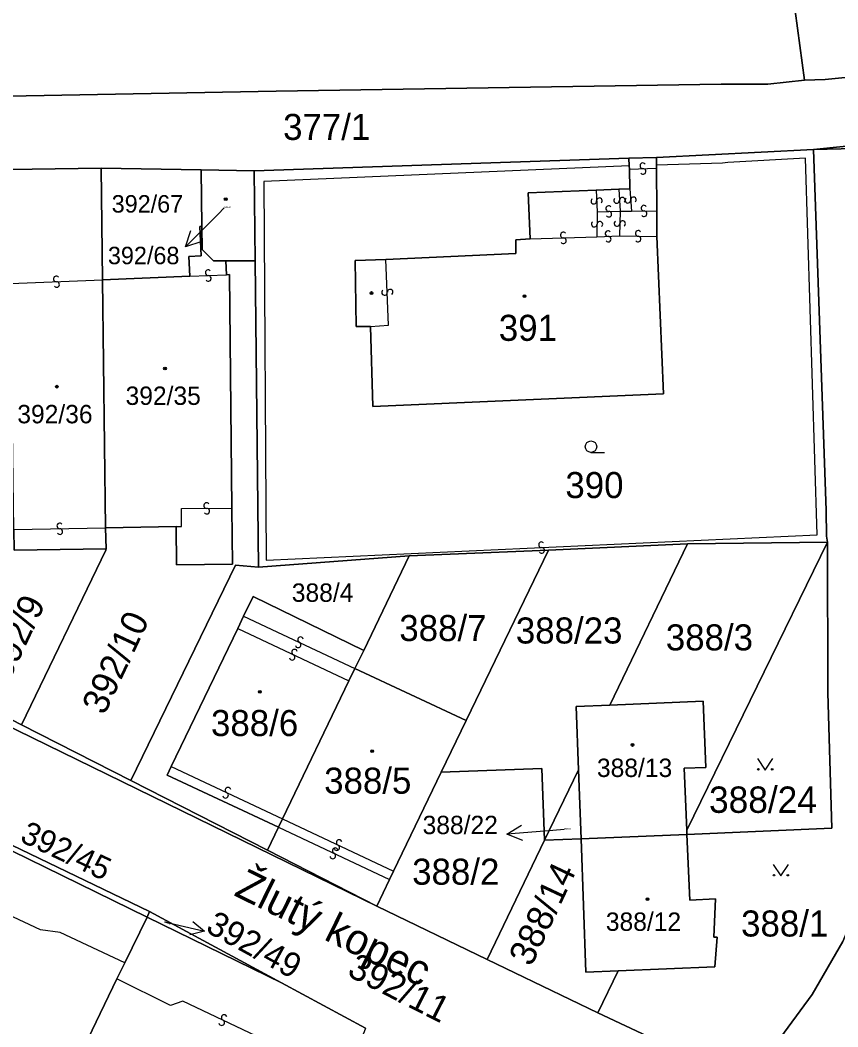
# Model space of a CAD drawing. Extents: x -600309 to -598967, y -1161267 to -1160292.
# Drawn here: x -599873.6 to -599820.3, y -1160686.8 to -1160621.1 of the extents above; entities that cross this region are included whole.
import ezdxf

# ---------------------------------------------------------------- set-up
doc = ezdxf.new("R2010")
doc.units = 0
for name, color, linetype in [('Level 1', 7, 'Continuous'), ('Level 11', 7, 'Continuous'), ('Level 13', 7, 'Continuous'), ('Level 3', 7, 'Continuous'), ('Level 4', 7, 'Continuous'), ('Level 5', 7, 'Continuous'), ('Level 57', 7, 'Continuous'), ('Level 60', 7, 'Continuous')]:
    doc.layers.add(name, color=color, linetype=linetype)

msp = doc.modelspace()

# ---------------------------------------------------------------- linework, layer by layer
at = {"layer": 'Level 1'}
for points in [[(-599756.08, -1160616.21), (-599758.31, -1160616.61), (-599802.91, -1160623.13), (-599821.1, -1160624.93), (-599822.46, -1160624.97), (-599824.85, -1160625.23), (-599827.9, -1160625.24), (-599856.9, -1160625.7), (-599897.68, -1160626.45)], [(-599756.08, -1160616.21), (-599758.31, -1160616.61), (-599802.91, -1160623.13), (-599821.1, -1160624.93), (-599822.46, -1160624.97)], [(-599822.46, -1160624.97), (-599823.51, -1160617.04)], [(-599822.46, -1160624.97), (-599824.85, -1160625.23), (-599827.9, -1160625.24), (-599856.9, -1160625.7), (-599897.68, -1160626.45), (-599908.66, -1160626.66), (-599911.59, -1160626.72), (-599913.75, -1160626.78), (-599917.47, -1160626.86), (-599931.02, -1160627.04), (-599938.13, -1160627.17), (-599938.52, -1160627.22), (-599945.69, -1160627.27), (-599947.92, -1160619.35)], [(-599786.97, -1160625.63), (-599790.36, -1160626.06), (-599802.31, -1160627.53), (-599821.86, -1160629.51)], [(-599832.1, -1160630.02), (-599821.86, -1160629.51)], [(-599821.86, -1160629.51), (-599815.58, -1160629.35), (-599804.26, -1160631.19), (-599801.28, -1160631.35), (-599798.3, -1160631.21), (-599797.68, -1160634.14), (-599801.75, -1160635.69), (-599805.53, -1160637.83), (-599809.07, -1160640.38), (-599812.31, -1160643.29), (-599815.14, -1160646.61), (-599817.45, -1160650.31), (-599818.45, -1160652.61), (-599819.04, -1160655.05), (-599819.17, -1160659.59), (-599818.68, -1160676.44), (-599818.99, -1160678.9), (-599819.95, -1160681.18), (-599821.96, -1160684.64), (-599824.31, -1160687.84), (-599825.67, -1160689.11), (-599827.4, -1160689.83), (-599829.25, -1160689.99), (-599831.07, -1160689.61)], [(-599820.95, -1160655.13), (-599821.02, -1160654.74), (-599821.04, -1160653.06), (-599821.86, -1160629.51)], [(-599833.91, -1160630.06), (-599858.34, -1160630.9)], [(-599832.1, -1160630.02), (-599833.91, -1160630.06)], [(-599833.91, -1160630.06), (-599833.9, -1160630.57)], [(-599832.11, -1160630.52), (-599832.1, -1160630.02)], [(-599868.33, -1160630.72), (-599874.33, -1160630.8)], [(-599868.33, -1160630.72), (-599868.24, -1160638.01)], [(-599861.8, -1160630.84), (-599868.33, -1160630.72)], [(-599861.8, -1160630.84), (-599861.76, -1160634.51)], [(-599858.34, -1160630.9), (-599861.8, -1160630.84)], [(-599858.28, -1160636.76), (-599858.34, -1160630.9)], [(-599833.9, -1160630.57), (-599833.87, -1160630.78)], [(-599833.87, -1160630.78), (-599833.84, -1160632.07)], [(-599832.11, -1160630.72), (-599832.11, -1160630.52)], [(-599832.09, -1160633.5), (-599832.11, -1160630.72)], [(-599836.05, -1160632.16), (-599840.47, -1160632.33), (-599840.35, -1160635.34)], [(-599834.57, -1160632.1), (-599836.05, -1160632.16)], [(-599833.84, -1160632.07), (-599834.57, -1160632.1)], [(-599832.08, -1160635.17), (-599832.09, -1160633.5)], [(-599861.76, -1160634.51), (-599861.88, -1160634.52), (-599861.8, -1160636.44), (-599862.6, -1160636.48), (-599862.54, -1160637.77)], [(-599861.76, -1160634.51), (-599861.74, -1160636.02), (-599861, -1160636.77), (-599860.19, -1160636.77)], [(-599850.76, -1160641.05), (-599850.6, -1160646.27), (-599831.65, -1160645.45), (-599832.08, -1160635.17)], [(-599840.35, -1160635.34), (-599841.29, -1160635.39), (-599841.29, -1160636.28), (-599849.75, -1160636.68)], [(-599860.19, -1160636.77), (-599858.28, -1160636.76)], [(-599860.19, -1160636.77), (-599860.15, -1160637.68)], [(-599858.07, -1160656.75), (-599858.28, -1160636.76)], [(-599849.75, -1160636.68), (-599851.76, -1160636.74), (-599851.7, -1160641.05), (-599850.76, -1160641.05)], [(-599868.24, -1160638.01), (-599862.54, -1160637.77)], [(-599868.24, -1160638.01), (-599868.03, -1160654.19)], [(-599859.79, -1160652.91), (-599859.95, -1160637.67), (-599860.15, -1160637.68)], [(-599859.79, -1160652.91), (-599859.75, -1160656.56), (-599863.4, -1160656.6), (-599863.43, -1160654.1)], [(-599874.02, -1160654.3), (-599874, -1160655.65), (-599868, -1160655.57)], [(-599868.03, -1160654.19), (-599863.43, -1160654.1)], [(-599868, -1160655.57), (-599868.03, -1160654.19)], [(-599839.16, -1160655.64), (-599830.09, -1160655.24)], [(-599830.09, -1160655.24), (-599835.16, -1160665.76)], [(-599820.95, -1160655.13), (-599830.13, -1160673.93)], [(-599830.12, -1160674.2), (-599820.67, -1160673.78), (-599820.93, -1160664.95), (-599820.95, -1160655.13)], [(-599830.09, -1160655.24), (-599820.95, -1160655.13)], [(-599873.51, -1160667.04), (-599868.01, -1160655.64), (-599868, -1160655.57)], [(-599858.07, -1160656.75), (-599848.23, -1160656.02)], [(-599848.23, -1160656.02), (-599851.2, -1160662.19)], [(-599848.23, -1160656.02), (-599839.16, -1160655.64)], [(-599839.16, -1160655.64), (-599844.52, -1160666.77)], [(-599858.07, -1160656.75), (-599859.57, -1160656.63), (-599866.38, -1160670.68)], [(-599859.03, -1160659.95), (-599858.42, -1160658.68), (-599851.2, -1160662.19)], [(-599859.42, -1160660.76), (-599859.03, -1160659.95)], [(-599888.48, -1160660.23), (-599850.35, -1160678.87)], [(-599863.76, -1160669.77), (-599859.42, -1160660.76)], [(-599851.77, -1160663.36), (-599851.2, -1160662.19)], [(-599852.16, -1160664.18), (-599851.77, -1160663.36)], [(-599851.77, -1160663.36), (-599844.52, -1160666.77)], [(-599873.51, -1160667.04), (-599878.84, -1160664.31)], [(-599852.16, -1160664.18), (-599856.5, -1160673.19)], [(-599835.16, -1160665.76), (-599837.35, -1160665.85), (-599837.2, -1160669.99)], [(-599835.16, -1160665.76), (-599829.07, -1160665.5), (-599828.88, -1160669.82), (-599830.31, -1160669.88), (-599830.13, -1160673.93)], [(-599866.38, -1160670.68), (-599873.51, -1160667.04)], [(-599844.52, -1160666.77), (-599846.14, -1160670.14)], [(-599863.76, -1160669.77), (-599864.02, -1160670.32), (-599856.76, -1160673.73)], [(-599846.14, -1160670.14), (-599849.25, -1160676.59)], [(-599839.41, -1160674.58), (-599839.58, -1160669.9), (-599846.14, -1160670.14)], [(-599839.41, -1160674.58), (-599837.2, -1160669.99)], [(-599837.03, -1160674.49), (-599837.2, -1160669.99)], [(-599857.48, -1160675.23), (-599866.38, -1160670.68)], [(-599865.16, -1160679.23), (-599879.58, -1160672.28)], [(-599879.71, -1160672.56), (-599865.33, -1160679.59)], [(-599857.48, -1160675.23), (-599856.76, -1160673.73)], [(-599856.5, -1160673.19), (-599856.76, -1160673.73)], [(-599837.03, -1160674.49), (-599830.12, -1160674.2)], [(-599830.12, -1160674.2), (-599829.93, -1160678.48), (-599828.26, -1160678.4), (-599828.37, -1160680.91), (-599828.15, -1160680.9), (-599828.3, -1160682.84), (-599834.6, -1160683.09)], [(-599830.12, -1160674.2), (-599830.13, -1160673.93)], [(-599843.15, -1160682.35), (-599839.41, -1160674.58)], [(-599837.03, -1160674.49), (-599839.41, -1160674.58)], [(-599834.6, -1160683.09), (-599836.71, -1160683.18), (-599837.03, -1160674.49)], [(-599850.35, -1160678.87), (-599857.48, -1160675.23)], [(-599849.25, -1160676.59), (-599849.51, -1160677.13)], [(-599850.35, -1160678.87), (-599849.51, -1160677.13)], [(-599850.35, -1160678.87), (-599843.15, -1160682.35)], [(-599866.77, -1160682.57), (-599865.33, -1160679.59)], [(-599865.16, -1160679.23), (-599865.33, -1160679.59)], [(-599865.33, -1160679.59), (-599856.56, -1160683.88)], [(-599865.16, -1160679.23), (-599856.56, -1160683.88)], [(-599867.31, -1160683.63), (-599866.77, -1160682.57)], [(-599843.15, -1160682.35), (-599835.94, -1160685.83)], [(-599835.94, -1160685.83), (-599834.6, -1160683.09)], [(-599873.24, -1160695.98), (-599867.31, -1160683.63)], [(-599851.08, -1160686.85), (-599856.56, -1160683.88)], [(-599831.07, -1160689.61), (-599830.51, -1160688.38), (-599835.94, -1160685.83)]]:
    msp.add_lwpolyline(points, dxfattribs=at)
at = {"layer": 'Level 13'}
for centre, start, end in [((-599832.995, -1160630.566), 39.32524, 271.42324), ((-599832.985, -1160630.934), 219.11079, 91.70079), ((-599836.194, -1160632.87), 130.42877, 3.01877), ((-599835.826, -1160632.851), 310.64322, 182.74122), ((-599834.704, -1160632.832), 131.15846, 3.74846), ((-599834.336, -1160632.809), 311.37292, 183.47092), ((-599833.974, -1160632.812), 131.10346, 3.69346), ((-599833.606, -1160632.789), 311.31792, 183.41592), ((-599835.222, -1160633.356), 38.5185, 270.61649), ((-599835.217, -1160633.724), 218.30404, 90.89404), ((-599832.921, -1160633.326), 38.06719, 270.16519), ((-599832.919, -1160633.694), 217.85274, 90.44274), ((-599836.164, -1160634.376), 126.1103, 358.7003), ((-599835.796, -1160634.385), 306.32476, 178.42275), ((-599834.684, -1160634.332), 125.02402, 357.61402), ((-599834.316, -1160634.349), 305.23848, 177.33647), ((-599838.184, -1160635.086), 39.2161, 271.3141), ((-599835.266, -1160634.986), 39.71004, 271.80804), ((-599833.296, -1160634.976), 36.67119, 268.76918), ((-599838.175, -1160635.454), 219.00164, 91.59164), ((-599835.253, -1160635.354), 219.49558, 92.08558), ((-599833.303, -1160635.344), 216.45673, 89.04673), ((-599861.345, -1160637.546), 39.5293, 271.62729), ((-599871.246, -1160637.946), 39.66716, 271.76516), ((-599871.233, -1160638.314), 219.45271, 92.04271), ((-599861.334, -1160637.914), 219.31484, 91.90484), ((-599849.844, -1160638.826), 129.64201, 1.74001), ((-599849.476, -1160638.814), 309.42755, 182.01755), ((-599861.44, -1160652.736), 37.89359, 269.99159), ((-599861.439, -1160653.104), 217.67913, 90.26913), ((-599871.022, -1160654.066), 38.42479, 270.52279), ((-599871.017, -1160654.434), 218.21034, 90.80034), ((-599839.607, -1160655.296), 40.00206, 272.10006), ((-599839.592, -1160655.664), 219.7876, 92.3776), ((-599855.479, -1160661.826), 191.99898, 64.58898), ((-599855.32, -1160661.494), 12.21343, 244.31143), ((-599855.869, -1160662.636), 191.93436, 64.52436), ((-599855.71, -1160662.304), 12.14881, 244.24681), ((-599860.05, -1160671.314), 12.14881, 244.24681), ((-599860.209, -1160671.646), 191.93436, 64.52436), ((-599853.06, -1160675.264), 12.24778, 244.34577), ((-599852.959, -1160675.056), 192.03332, 64.62332), ((-599852.8, -1160674.724), 12.24778, 244.34577), ((-599853.219, -1160675.596), 192.03332, 64.62332), ((-599860.3, -1160686.144), 11.70347, 244.29347), ((-599860.461, -1160686.476), 191.91793, 64.01593)]:
    msp.add_arc(centre, 0.184, start, end, dxfattribs=at)
at = {"layer": 'Level 3'}
for points in [[(-599833.9, -1160630.57), (-599857.72, -1160631.59), (-599857.56, -1160656.3), (-599821.63, -1160654.65), (-599822.38, -1160630.06), (-599827.46, -1160630.35), (-599827.8, -1160630.39), (-599832.11, -1160630.52)], [(-599833.87, -1160630.78), (-599832.11, -1160630.72)], [(-599836.05, -1160632.16), (-599835.97, -1160633.56)], [(-599834.57, -1160632.1), (-599834.47, -1160633.53)], [(-599833.84, -1160632.07), (-599833.74, -1160633.52)], [(-599835.97, -1160633.56), (-599836, -1160635.2)], [(-599835.97, -1160633.56), (-599834.47, -1160633.53)], [(-599834.47, -1160633.53), (-599834.53, -1160635.14)], [(-599834.47, -1160633.53), (-599833.74, -1160633.52)], [(-599833.74, -1160633.52), (-599832.09, -1160633.5)], [(-599840.35, -1160635.34), (-599836, -1160635.2)], [(-599836, -1160635.2), (-599834.53, -1160635.14)], [(-599834.53, -1160635.14), (-599832.08, -1160635.17)], [(-599850.76, -1160641.05), (-599849.58, -1160640.97), (-599849.75, -1160636.68)], [(-599874.23, -1160638.25), (-599868.24, -1160638.01)], [(-599862.54, -1160637.77), (-599860.15, -1160637.68)], [(-599863.43, -1160654.1), (-599863.08, -1160654.1), (-599863.09, -1160652.94), (-599859.79, -1160652.91)], [(-599874.02, -1160654.3), (-599868.03, -1160654.19)], [(-599859.03, -1160659.95), (-599851.77, -1160663.36)], [(-599859.42, -1160660.76), (-599852.16, -1160664.18)], [(-599863.76, -1160669.77), (-599856.5, -1160673.19)], [(-599856.76, -1160673.73), (-599849.51, -1160677.13)], [(-599856.5, -1160673.19), (-599849.25, -1160676.59)], [(-599866.77, -1160682.57), (-599871, -1160680.59), (-599872.28, -1160680.42), (-599877.62, -1160677.92), (-599878.08, -1160678.21), (-599881.63, -1160676.54)], [(-599852.51, -1160689.81), (-599856.7, -1160687.73), (-599857.78, -1160687.55), (-599862.99, -1160685.07), (-599863.79, -1160685.37), (-599867.31, -1160683.63)]]:
    msp.add_lwpolyline(points, dxfattribs=at)
at = {"layer": 'Level 5'}
msp.add_line((-599836.38, -1160649.27), (-599835.505, -1160649.27), dxfattribs=at)
for points in [[(-599825.511, -1160669.25), (-599825.01, -1160670), (-599824.51, -1160669.25)], [(-599824.491, -1160676.16), (-599823.99, -1160676.91), (-599823.49, -1160676.16)]]:
    msp.add_lwpolyline(points, dxfattribs=at)
for centre, radius in [((-599860.2, -1160632.75), 0.09), ((-599860.2, -1160632.75), 0.0521), ((-599850.69, -1160638.87), 0.09), ((-599850.69, -1160638.87), 0.0521), ((-599840.71, -1160639.07), 0.09), ((-599840.71, -1160639.07), 0.0521), ((-599864.16, -1160643.79), 0.09), ((-599864.16, -1160643.79), 0.0521), ((-599871.22, -1160644.98), 0.09), ((-599871.22, -1160644.98), 0.0521), ((-599836.38, -1160648.895), 0.375), ((-599857.97, -1160664.89), 0.09), ((-599857.97, -1160664.89), 0.0521), ((-599833.67, -1160668.36), 0.09), ((-599833.67, -1160668.36), 0.0521), ((-599850.65, -1160668.76), 0.09), ((-599850.65, -1160668.76), 0.0521), ((-599825.46, -1160669.95), 0.05), ((-599824.561, -1160669.95), 0.05), ((-599824.44, -1160676.86), 0.05), ((-599823.541, -1160676.86), 0.05), ((-599832.7, -1160678.43), 0.09), ((-599832.7, -1160678.43), 0.0521)]:
    msp.add_circle(centre, radius, dxfattribs=at)
at = {"layer": 'Level 57'}
for p, q in [((-599860.29, -1160633.32), (-599860.698, -1160633.728)), ((-599860.698, -1160633.728), (-599862.819, -1160635.85)), ((-599838.87, -1160673.94), (-599841.86, -1160674.18)), ((-599838.12, -1160673.88), (-599838.87, -1160673.94)), ((-599864.19, -1160679.91), (-599861.58, -1160680.51))]:
    msp.add_line(p, q, dxfattribs=at)
for points in [[(-599861.758, -1160635.496), (-599862.819, -1160635.85), (-599862.465, -1160634.789)], [(-599840.824, -1160674.598), (-599841.86, -1160674.18), (-599840.904, -1160673.602)], [(-599862.35, -1160679.875), (-599861.58, -1160680.51), (-599862.55, -1160680.745)]]:
    msp.add_lwpolyline(points, dxfattribs=at)
at = {"layer": 'Level 60'}
for points in [[(-599897.68, -1160626.45), (-599856.9, -1160625.7), (-599827.9, -1160625.24), (-599824.85, -1160625.23), (-599822.46, -1160624.97), (-599821.1, -1160624.93), (-599802.91, -1160623.13), (-599758.31, -1160616.61)], [(-599758.31, -1160616.61), (-599802.91, -1160623.13), (-599821.1, -1160624.93), (-599822.46, -1160624.97), (-599823.51, -1160617.04)], [(-599823.51, -1160617.04), (-599822.46, -1160624.97), (-599824.85, -1160625.23), (-599827.9, -1160625.24), (-599856.9, -1160625.7), (-599897.68, -1160626.45), (-599908.66, -1160626.66), (-599911.59, -1160626.72), (-599913.75, -1160626.78), (-599917.47, -1160626.86), (-599931.02, -1160627.04), (-599938.13, -1160627.17), (-599938.52, -1160627.22), (-599945.69, -1160627.27), (-599947.92, -1160619.35)], [(-599781.84, -1160620.81), (-599784.43, -1160622.11), (-599788.14, -1160624.77), (-599786.97, -1160625.63), (-599790.36, -1160626.06), (-599802.31, -1160627.53), (-599821.86, -1160629.51), (-599832.1, -1160630.02), (-599833.91, -1160630.06), (-599858.34, -1160630.9), (-599861.8, -1160630.84), (-599868.33, -1160630.72), (-599874.33, -1160630.8)], [(-599801.75, -1160635.69), (-599797.68, -1160634.14), (-599798.3, -1160631.21), (-599801.28, -1160631.35), (-599804.26, -1160631.19), (-599815.58, -1160629.35), (-599821.86, -1160629.51), (-599802.31, -1160627.53)], [(-599830.51, -1160688.38), (-599835.94, -1160685.83), (-599834.6, -1160683.09), (-599828.3, -1160682.84), (-599828.15, -1160680.9), (-599828.37, -1160680.91), (-599828.26, -1160678.4), (-599829.93, -1160678.48), (-599830.12, -1160674.2), (-599820.67, -1160673.78), (-599820.93, -1160664.95), (-599820.95, -1160655.13), (-599821.02, -1160654.74), (-599821.04, -1160653.06), (-599821.86, -1160629.51), (-599815.58, -1160629.35)], [(-599824.31, -1160687.84), (-599821.96, -1160684.64), (-599819.95, -1160681.18), (-599818.99, -1160678.9), (-599818.68, -1160676.44), (-599819.17, -1160659.59), (-599819.04, -1160655.05), (-599818.45, -1160652.61), (-599817.45, -1160650.31), (-599815.14, -1160646.61), (-599812.31, -1160643.29), (-599809.07, -1160640.38), (-599805.53, -1160637.83), (-599801.75, -1160635.69)], [(-599888.48, -1160660.23), (-599850.35, -1160678.87), (-599843.15, -1160682.35), (-599835.94, -1160685.83), (-599830.51, -1160688.38)], [(-599851.08, -1160686.85), (-599856.56, -1160683.88), (-599865.16, -1160679.23), (-599879.58, -1160672.28)], [(-599819.95, -1160681.18), (-599821.96, -1160684.64), (-599824.31, -1160687.84)]]:
    msp.add_lwpolyline(points, dxfattribs=at)
for points in [[(-599858.34, -1160630.9), (-599833.91, -1160630.06), (-599833.9, -1160630.57), (-599833.87, -1160630.78), (-599833.84, -1160632.07), (-599834.57, -1160632.1), (-599836.05, -1160632.16), (-599840.47, -1160632.33), (-599840.35, -1160635.34), (-599841.29, -1160635.39), (-599841.29, -1160636.28), (-599849.75, -1160636.68), (-599851.76, -1160636.74), (-599851.7, -1160641.05), (-599850.76, -1160641.05), (-599850.6, -1160646.27), (-599831.65, -1160645.45), (-599832.08, -1160635.17), (-599832.09, -1160633.5), (-599832.11, -1160630.72), (-599832.11, -1160630.52), (-599832.1, -1160630.02), (-599821.86, -1160629.51), (-599821.04, -1160653.06), (-599821.02, -1160654.74), (-599820.95, -1160655.13), (-599830.09, -1160655.24), (-599839.16, -1160655.64), (-599848.23, -1160656.02), (-599858.07, -1160656.75), (-599858.28, -1160636.76)], [(-599833.91, -1160630.06), (-599832.1, -1160630.02), (-599832.11, -1160630.52), (-599832.11, -1160630.72), (-599832.09, -1160633.5), (-599832.08, -1160635.17), (-599831.65, -1160645.45), (-599850.6, -1160646.27), (-599850.76, -1160641.05), (-599851.7, -1160641.05), (-599851.76, -1160636.74), (-599849.75, -1160636.68), (-599841.29, -1160636.28), (-599841.29, -1160635.39), (-599840.35, -1160635.34), (-599840.47, -1160632.33), (-599836.05, -1160632.16), (-599834.57, -1160632.1), (-599833.84, -1160632.07), (-599833.87, -1160630.78), (-599833.9, -1160630.57)], [(-599874.33, -1160630.8), (-599868.33, -1160630.72), (-599868.24, -1160638.01), (-599868.03, -1160654.19), (-599868, -1160655.57), (-599874, -1160655.65), (-599874.02, -1160654.3), (-599874.23, -1160638.25)], [(-599862.54, -1160637.77), (-599868.24, -1160638.01), (-599868.33, -1160630.72), (-599861.8, -1160630.84), (-599861.76, -1160634.51), (-599861.88, -1160634.52), (-599861.8, -1160636.44), (-599862.6, -1160636.48)], [(-599861, -1160636.77), (-599861.74, -1160636.02), (-599861.76, -1160634.51), (-599861.8, -1160630.84), (-599858.34, -1160630.9), (-599858.28, -1160636.76), (-599860.19, -1160636.77)], [(-599868.03, -1160654.19), (-599868.24, -1160638.01), (-599862.54, -1160637.77), (-599862.6, -1160636.48), (-599861.8, -1160636.44), (-599861.88, -1160634.52), (-599861.76, -1160634.51), (-599861.74, -1160636.02), (-599861, -1160636.77), (-599860.19, -1160636.77), (-599860.15, -1160637.68), (-599859.95, -1160637.67), (-599859.79, -1160652.91), (-599859.75, -1160656.56), (-599863.4, -1160656.6), (-599863.43, -1160654.1)], [(-599858.07, -1160656.75), (-599859.57, -1160656.63), (-599866.38, -1160670.68), (-599873.51, -1160667.04), (-599868.01, -1160655.64), (-599868, -1160655.57), (-599868.03, -1160654.19), (-599863.43, -1160654.1), (-599863.4, -1160656.6), (-599859.75, -1160656.56), (-599859.79, -1160652.91), (-599859.95, -1160637.67), (-599860.15, -1160637.68), (-599860.19, -1160636.77), (-599858.28, -1160636.76)], [(-599878.84, -1160664.31), (-599874.02, -1160654.3), (-599874, -1160655.65), (-599868, -1160655.57), (-599868.01, -1160655.64), (-599873.51, -1160667.04)], [(-599839.41, -1160674.58), (-599839.58, -1160669.9), (-599846.14, -1160670.14), (-599844.52, -1160666.77), (-599839.16, -1160655.64), (-599830.09, -1160655.24), (-599835.16, -1160665.76), (-599837.35, -1160665.85), (-599837.2, -1160669.99)], [(-599829.07, -1160665.5), (-599835.16, -1160665.76), (-599830.09, -1160655.24), (-599820.95, -1160655.13), (-599830.13, -1160673.93), (-599830.31, -1160669.88), (-599828.88, -1160669.82)], [(-599820.67, -1160673.78), (-599830.12, -1160674.2), (-599830.13, -1160673.93), (-599820.95, -1160655.13), (-599820.93, -1160664.95)], [(-599859.57, -1160656.63), (-599858.07, -1160656.75), (-599848.23, -1160656.02), (-599851.2, -1160662.19), (-599858.42, -1160658.68), (-599859.03, -1160659.95), (-599859.42, -1160660.76), (-599863.76, -1160669.77), (-599864.02, -1160670.32), (-599856.76, -1160673.73), (-599857.48, -1160675.23), (-599866.38, -1160670.68)], [(-599848.23, -1160656.02), (-599839.16, -1160655.64), (-599844.52, -1160666.77), (-599851.77, -1160663.36), (-599851.2, -1160662.19)], [(-599851.77, -1160663.36), (-599852.16, -1160664.18), (-599856.5, -1160673.19), (-599856.76, -1160673.73), (-599864.02, -1160670.32), (-599863.76, -1160669.77), (-599859.42, -1160660.76), (-599859.03, -1160659.95), (-599858.42, -1160658.68), (-599851.2, -1160662.19)], [(-599866.38, -1160670.68), (-599857.48, -1160675.23), (-599850.35, -1160678.87), (-599888.48, -1160660.23), (-599888.87, -1160659.48), (-599878.84, -1160664.31), (-599873.51, -1160667.04)], [(-599850.35, -1160678.87), (-599857.48, -1160675.23), (-599856.76, -1160673.73), (-599856.5, -1160673.19), (-599852.16, -1160664.18), (-599851.77, -1160663.36), (-599844.52, -1160666.77), (-599846.14, -1160670.14), (-599849.25, -1160676.59), (-599849.51, -1160677.13)], [(-599835.16, -1160665.76), (-599829.07, -1160665.5), (-599828.88, -1160669.82), (-599830.31, -1160669.88), (-599830.13, -1160673.93), (-599830.12, -1160674.2), (-599837.03, -1160674.49), (-599837.2, -1160669.99), (-599837.35, -1160665.85)], [(-599850.35, -1160678.87), (-599849.51, -1160677.13), (-599849.25, -1160676.59), (-599846.14, -1160670.14), (-599839.58, -1160669.9), (-599839.41, -1160674.58), (-599843.15, -1160682.35)], [(-599837.03, -1160674.49), (-599839.41, -1160674.58), (-599837.2, -1160669.99)], [(-599879.58, -1160672.28), (-599865.16, -1160679.23), (-599865.33, -1160679.59), (-599879.71, -1160672.56)], [(-599873.24, -1160695.98), (-599873.96, -1160695.54), (-599879.75, -1160692.83), (-599885.49, -1160690.13), (-599887.65, -1160689.03), (-599881.63, -1160676.54), (-599881.39, -1160676.04), (-599879.71, -1160672.56), (-599865.33, -1160679.59), (-599866.77, -1160682.57), (-599867.31, -1160683.63)], [(-599834.6, -1160683.09), (-599836.71, -1160683.18), (-599837.03, -1160674.49), (-599830.12, -1160674.2), (-599829.93, -1160678.48), (-599828.26, -1160678.4), (-599828.37, -1160680.91), (-599828.15, -1160680.9), (-599828.3, -1160682.84)], [(-599836.71, -1160683.18), (-599834.6, -1160683.09), (-599835.94, -1160685.83), (-599843.15, -1160682.35), (-599839.41, -1160674.58), (-599837.03, -1160674.49)], [(-599858.83, -1160702.92), (-599862.84, -1160700.9), (-599873.24, -1160695.98), (-599867.31, -1160683.63), (-599866.77, -1160682.57), (-599865.33, -1160679.59), (-599856.56, -1160683.88), (-599851.08, -1160686.85), (-599851.17, -1160687.07), (-599852.51, -1160689.81), (-599852.59, -1160690.1), (-599853.09, -1160691.02)], [(-599865.16, -1160679.23), (-599856.56, -1160683.88), (-599865.33, -1160679.59)]]:
    msp.add_lwpolyline(points, close=True, dxfattribs=at)

# ---------------------------------------------------------------- texts
at = {"layer": 'Level 11'}
msp.add_text('Žlutý kopec', height=2, rotation=333.87568, dxfattribs=at).set_placement((-599859.731, -1160678.152))
at = {"layer": 'Level 4'}
for s, height, p in [('377/1', 1.7, (-599856.458, -1160628.88)), ('392/67', 1.14, (-599867.636, -1160633.62)), ('392/68', 0.1, (-599860.29, -1160633.32)), ('391', 1.7, (-599842.39, -1160641.99)), ('392/35', 1.2, (-599866.73, -1160646.17)), ('392/36', 1.2, (-599873.79, -1160647.37)), ('390', 1.7, (-599838.05, -1160652.25)), ('388/4', 1.2, (-599855.89, -1160659.02)), ('388/7', 1.7, (-599848.88, -1160661.58)), ('388/23', 1.7, (-599841.28, -1160661.74)), ('388/3', 1.7, (-599831.5, -1160662.19)), ('388/6', 1.7, (-599861.16, -1160667.78)), ('388/5', 1.7, (-599853.78, -1160671.54)), ('388/13', 1.2, (-599835.99, -1160670.45)), ('388/24', 1.72, (-599828.68, -1160672.79)), ('388/22', 0.1, (-599838.12, -1160673.88)), ('388/2', 1.7, (-599848.04, -1160677.48)), ('388/12', 1.2, (-599835.41, -1160680.49)), ('388/1', 1.7, (-599826.59, -1160680.86))]:
    msp.add_text(s, height=height, dxfattribs=at).set_placement(p)
for s, height, rotation, p in [('392/9', 1.7, 64.8, (-599874.34, -1160664.26)), ('392/10', 1.7, 64.8, (-599868.11, -1160666.47)), ('388/14', 1.7, 64.8, (-599840.27, -1160682.88)), ('392/49', 0.1, 331.2, (-599864.19, -1160679.91)), ('392/11', 1.7, 333, (-599852.36, -1160683.38))]:
    msp.add_text(s, height=height, rotation=rotation, dxfattribs=at).set_placement(p)
at = {"layer": 'Level 57'}
for s, height, p in [('392/68', 1.14, (-599867.881, -1160636.99)), ('388/22', 1.2, (-599847.36, -1160674.18))]:
    msp.add_text(s, height=height, dxfattribs=at).set_placement(p)
for s, height, rotation, p in [('392/45', 1.5, 334.8, (-599873.69, -1160674.63)), ('392/49', 1.6, 331.2, (-599861.58, -1160680.51))]:
    msp.add_text(s, height=height, rotation=rotation, dxfattribs=at).set_placement(p)

doc.saveas('drawing.dxf')
